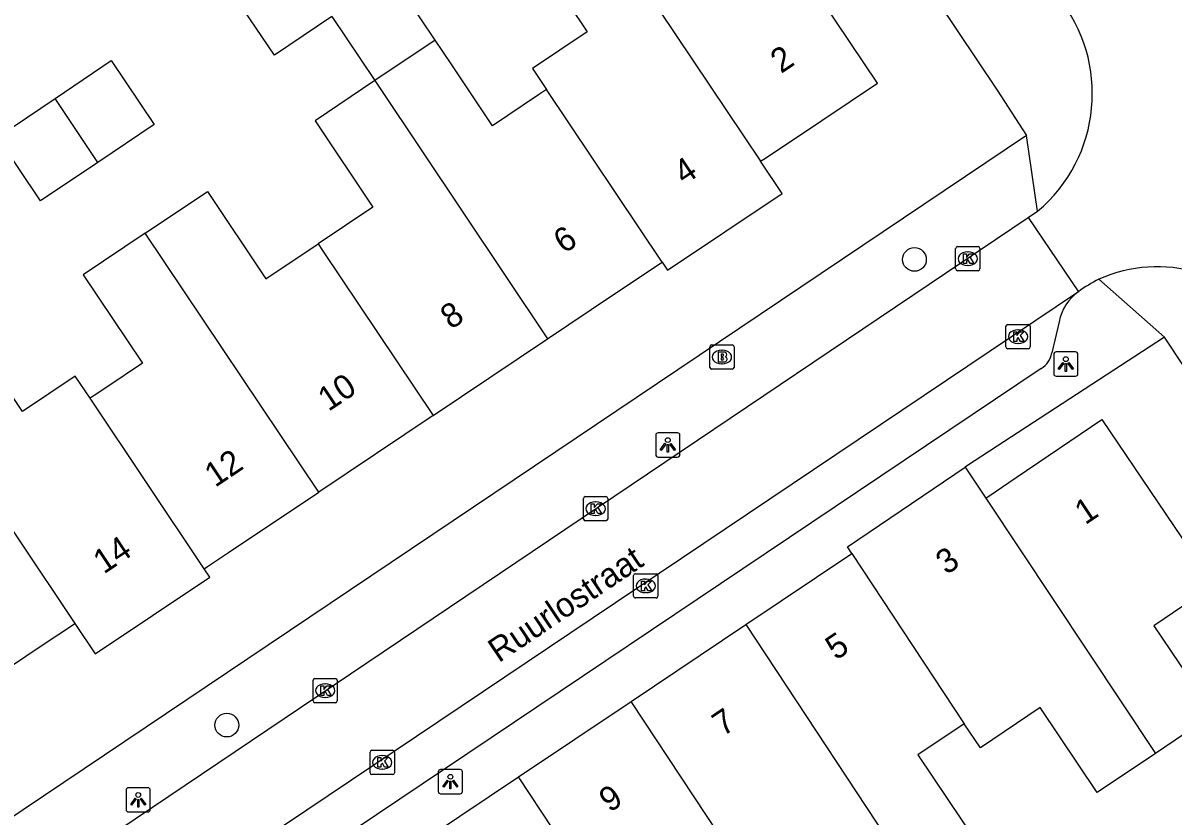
# Model space of a CAD drawing. Extents: x 158352 to 159489, y 383828 to 384597.
# Drawn here: x 158834.96 to 158882.42, y 384306.36 to 384339.12 of the extents above; entities that cross this region are included whole.
import ezdxf

# ---------------------------------------------------------------- set-up
doc = ezdxf.new("R2010")
doc.units = 0
for name, color, linetype in [('IMGEO_Boom', 7, 'Continuous'), ('IMGEO_Brandkraan', 7, 'Continuous'), ('IMGEO_Kolk', 7, 'Continuous'), ('IMGEO_Lichtpunt', 7, 'Continuous'), ('IMGEO_Openbare_ruimte_label', 7, 'Continuous'), ('IMGEO_Pand', 7, 'Continuous'), ('IMGEO_Pand_nummerreeks', 7, 'Continuous'), ('IMGEO_Rijbaan_lokaal_open', 7, 'Continuous'), ('IMGEO_Voetpad_open', 7, 'Continuous')]:
    doc.layers.add(name, color=color, linetype=linetype)

msp = doc.modelspace()

# ---------------------------------------------------------------- linework, layer by layer
at = {"layer": 'IMGEO_Boom'}
for centre in [(158871.748, 384329.364), (158843.371, 384310.149)]:
    msp.add_circle(centre, 0.489, dxfattribs=at)
at = {"layer": 'IMGEO_Brandkraan'}
for p, q in [((158863.303, 384324.909), (158863.303, 384325.761)), ((158863.378, 384325.835), (158864.23, 384325.835)), ((158864.304, 384325.761), (158864.304, 384324.909)), ((158863.791, 384325.615), (158863.816, 384325.615)), ((158864.23, 384324.835), (158863.378, 384324.835)), ((158863.814, 384325.055), (158863.789, 384325.055))]:
    msp.add_line(p, q, dxfattribs=at)
for points in [[(158863.303, 384324.909), (158863.303, 384325.761)], [(158863.378, 384325.835), (158864.23, 384325.835)], [(158864.304, 384325.761), (158864.304, 384324.909)], [(158863.651, 384325.535), (158863.651, 384325.135), (158863.864, 384325.135)], [(158863.882, 384325.535), (158863.651, 384325.535)], [(158863.83, 384325.454), (158863.776, 384325.454), (158863.776, 384325.378)], [(158863.776, 384325.378), (158863.829, 384325.378)], [(158863.838, 384325.302), (158863.776, 384325.302), (158863.776, 384325.221)], [(158863.776, 384325.221), (158863.838, 384325.221)], [(158864.23, 384324.835), (158863.378, 384324.835)]]:
    msp.add_lwpolyline(points, dxfattribs=at)
for centre, radius, start, end in [((158863.38, 384325.759), 0.0765, 91.552, 178.448), ((158863.38, 384325.759), 0.0765, 91.552, 178.448), ((158864.228, 384325.759), 0.0765, 1.552, 88.448), ((158864.228, 384325.759), 0.0765, 1.552, 88.448), ((158863.831, 384325.416), 0.0379, 267.8285, 90.9355), ((158863.839, 384325.261), 0.0404, 269.8759, 90.5077), ((158863.886, 384325.39), 0.145, 59.4692, 91.5367), ((158863.911, 384325.437), 0.0922, 285.5137, 58.1501), ((158863.916, 384325.245), 0.105, 301.3115, 78.989), ((158863.38, 384324.911), 0.0765, 181.552, 268.448), ((158863.38, 384324.911), 0.0765, 181.552, 268.448), ((158863.87, 384325.386), 0.251, 268.6676, 293.5347), ((158864.228, 384324.911), 0.0765, 271.552, 358.448), ((158864.228, 384324.911), 0.0765, 271.552, 358.448)]:
    msp.add_arc(centre, radius, start, end, dxfattribs=at)
for centre, major_axis, ratio, start_param, end_param in [((158863.79, 384325.335), (-0.387, 0.002), 0.722429, 4.712389, 7.853982), ((158863.815, 384325.335), (-0.39, 0.002), 0.717154, 1.570796, 4.712389)]:
    msp.add_ellipse(centre, major_axis=major_axis, ratio=ratio, start_param=start_param, end_param=end_param, dxfattribs=at)
at = {"layer": 'IMGEO_Kolk'}
for p, q in [((158873.449, 384328.968), (158873.449, 384329.82)), ((158873.524, 384329.894), (158874.376, 384329.894)), ((158873.937, 384329.674), (158873.962, 384329.674)), ((158874.45, 384329.82), (158874.45, 384328.968)), ((158873.96, 384329.114), (158873.935, 384329.114)), ((158874.376, 384328.894), (158873.524, 384328.894)), ((158875.6, 384326.679), (158876.452, 384326.679)), ((158875.525, 384325.753), (158875.525, 384326.605)), ((158876.013, 384326.459), (158876.038, 384326.459)), ((158876.526, 384326.605), (158876.526, 384325.753)), ((158876.452, 384325.679), (158875.6, 384325.679)), ((158876.036, 384325.899), (158876.011, 384325.899)), ((158858.091, 384318.652), (158858.091, 384319.504)), ((158858.166, 384319.578), (158859.018, 384319.578)), ((158859.092, 384319.504), (158859.092, 384318.652)), ((158858.579, 384319.358), (158858.604, 384319.358)), ((158859.018, 384318.578), (158858.166, 384318.578)), ((158858.602, 384318.798), (158858.577, 384318.798)), ((158860.16, 384315.467), (158860.16, 384316.319)), ((158860.235, 384316.393), (158861.087, 384316.393)), ((158860.648, 384316.173), (158860.673, 384316.173)), ((158861.161, 384316.319), (158861.161, 384315.467)), ((158861.087, 384315.393), (158860.235, 384315.393)), ((158860.671, 384315.613), (158860.646, 384315.613)), ((158846.93, 384311.145), (158846.93, 384311.997)), ((158847.005, 384312.071), (158847.857, 384312.071)), ((158847.931, 384311.997), (158847.931, 384311.145)), ((158847.418, 384311.851), (158847.443, 384311.851)), ((158847.857, 384311.071), (158847.005, 384311.071)), ((158847.441, 384311.291), (158847.416, 384311.291)), ((158849.359, 384309.108), (158850.211, 384309.108)), ((158849.284, 384308.182), (158849.284, 384309.034)), ((158849.772, 384308.888), (158849.797, 384308.888)), ((158850.285, 384309.034), (158850.285, 384308.182)), ((158850.211, 384308.108), (158849.359, 384308.108)), ((158849.795, 384308.328), (158849.77, 384308.328))]:
    msp.add_line(p, q, dxfattribs=at)
for points in [[(158873.449, 384328.968), (158873.449, 384329.82)], [(158873.524, 384329.894), (158874.376, 384329.894)], [(158873.77, 384329.594), (158873.893, 384329.594), (158873.893, 384329.443), (158874.023, 384329.594), (158874.187, 384329.594), (158874.041, 384329.443), (158874.194, 384329.194), (158874.042, 384329.194), (158873.957, 384329.358), (158873.893, 384329.291), (158873.893, 384329.194), (158873.77, 384329.194), (158873.77, 384329.594)], [(158874.45, 384329.82), (158874.45, 384328.968)], [(158874.376, 384328.894), (158873.524, 384328.894)], [(158875.6, 384326.679), (158876.452, 384326.679)], [(158875.525, 384325.753), (158875.525, 384326.605)], [(158875.846, 384326.379), (158875.969, 384326.379), (158875.969, 384326.228), (158876.099, 384326.379), (158876.263, 384326.379), (158876.117, 384326.228), (158876.27, 384325.979), (158876.118, 384325.979), (158876.033, 384326.143), (158875.969, 384326.076), (158875.969, 384325.979), (158875.846, 384325.979), (158875.846, 384326.379)], [(158876.526, 384326.605), (158876.526, 384325.753)], [(158876.452, 384325.679), (158875.6, 384325.679)], [(158858.091, 384318.652), (158858.091, 384319.504)], [(158858.166, 384319.578), (158859.018, 384319.578)], [(158859.092, 384319.504), (158859.092, 384318.652)], [(158858.412, 384319.278), (158858.535, 384319.278), (158858.535, 384319.127), (158858.665, 384319.278), (158858.829, 384319.278), (158858.683, 384319.127), (158858.836, 384318.878), (158858.684, 384318.878), (158858.599, 384319.042), (158858.535, 384318.975), (158858.535, 384318.878), (158858.412, 384318.878), (158858.412, 384319.278)], [(158859.018, 384318.578), (158858.166, 384318.578)], [(158860.16, 384315.467), (158860.16, 384316.319)], [(158860.235, 384316.393), (158861.087, 384316.393)], [(158861.161, 384316.319), (158861.161, 384315.467)], [(158860.481, 384316.093), (158860.604, 384316.093), (158860.604, 384315.942), (158860.734, 384316.093), (158860.898, 384316.093), (158860.752, 384315.942), (158860.905, 384315.693), (158860.753, 384315.693), (158860.668, 384315.857), (158860.604, 384315.79), (158860.604, 384315.693), (158860.481, 384315.693), (158860.481, 384316.093)], [(158861.087, 384315.393), (158860.235, 384315.393)], [(158846.93, 384311.145), (158846.93, 384311.997)], [(158847.005, 384312.071), (158847.857, 384312.071)], [(158847.931, 384311.997), (158847.931, 384311.145)], [(158847.251, 384311.771), (158847.374, 384311.771), (158847.374, 384311.62), (158847.504, 384311.771), (158847.668, 384311.771), (158847.522, 384311.62), (158847.675, 384311.371), (158847.523, 384311.371), (158847.438, 384311.535), (158847.374, 384311.468), (158847.374, 384311.371), (158847.251, 384311.371), (158847.251, 384311.771)], [(158847.857, 384311.071), (158847.005, 384311.071)], [(158849.359, 384309.108), (158850.211, 384309.108)], [(158849.284, 384308.182), (158849.284, 384309.034)], [(158849.605, 384308.808), (158849.728, 384308.808), (158849.728, 384308.657), (158849.858, 384308.808), (158850.022, 384308.808), (158849.876, 384308.657), (158850.029, 384308.408), (158849.877, 384308.408), (158849.792, 384308.572), (158849.728, 384308.505), (158849.728, 384308.408), (158849.605, 384308.408), (158849.605, 384308.808)], [(158850.285, 384309.034), (158850.285, 384308.182)], [(158850.211, 384308.108), (158849.359, 384308.108)]]:
    msp.add_lwpolyline(points, dxfattribs=at)
for centre, start, end in [((158873.526, 384329.818), 91.552, 178.448), ((158873.526, 384329.818), 91.552, 178.448), ((158874.374, 384329.818), 1.552, 88.448), ((158874.374, 384329.818), 1.552, 88.448), ((158873.526, 384328.97), 181.552, 268.448), ((158873.526, 384328.97), 181.552, 268.448), ((158874.374, 384328.97), 271.552, 358.448), ((158874.374, 384328.97), 271.552, 358.448), ((158875.602, 384326.603), 91.552, 178.448), ((158875.602, 384326.603), 91.552, 178.448), ((158876.45, 384326.603), 1.552, 88.448), ((158876.45, 384326.603), 1.552, 88.448), ((158875.602, 384325.755), 181.552, 268.448), ((158875.602, 384325.755), 181.552, 268.448), ((158876.45, 384325.755), 271.552, 358.448), ((158876.45, 384325.755), 271.552, 358.448), ((158858.168, 384319.502), 91.552, 178.448), ((158858.168, 384319.502), 91.552, 178.448), ((158859.016, 384319.502), 1.552, 88.448), ((158859.016, 384319.502), 1.552, 88.448), ((158858.168, 384318.654), 181.552, 268.448), ((158858.168, 384318.654), 181.552, 268.448), ((158859.016, 384318.654), 271.552, 358.448), ((158859.016, 384318.654), 271.552, 358.448), ((158860.237, 384316.317), 91.552, 178.448), ((158860.237, 384316.317), 91.552, 178.448), ((158861.085, 384316.317), 1.552, 88.448), ((158861.085, 384316.317), 1.552, 88.448), ((158860.237, 384315.469), 181.552, 268.448), ((158860.237, 384315.469), 181.552, 268.448), ((158861.085, 384315.469), 271.552, 358.448), ((158861.085, 384315.469), 271.552, 358.448), ((158847.007, 384311.995), 91.552, 178.448), ((158847.007, 384311.995), 91.552, 178.448), ((158847.855, 384311.995), 1.552, 88.448), ((158847.855, 384311.995), 1.552, 88.448), ((158847.007, 384311.147), 181.552, 268.448), ((158847.007, 384311.147), 181.552, 268.448), ((158847.855, 384311.147), 271.552, 358.448), ((158847.855, 384311.147), 271.552, 358.448), ((158849.361, 384309.032), 91.552, 178.448), ((158849.361, 384309.032), 91.552, 178.448), ((158850.209, 384309.032), 1.552, 88.448), ((158850.209, 384309.032), 1.552, 88.448), ((158849.361, 384308.184), 181.552, 268.448), ((158849.361, 384308.184), 181.552, 268.448), ((158850.209, 384308.184), 271.552, 358.448), ((158850.209, 384308.184), 271.552, 358.448)]:
    msp.add_arc(centre, 0.0765, start, end, dxfattribs=at)
for centre, major_axis, ratio, start_param, end_param in [((158873.936, 384329.394), (-0.387, 0.002), 0.722429, 4.712389, 7.853982), ((158873.961, 384329.394), (-0.39, 0.002), 0.717154, 1.570796, 4.712389), ((158876.012, 384326.179), (-0.387, 0.002), 0.722429, 4.712389, 7.853982), ((158876.037, 384326.179), (-0.39, 0.002), 0.717154, 1.570796, 4.712389), ((158858.578, 384319.078), (-0.387, 0.002), 0.722429, 4.712389, 7.853982), ((158858.603, 384319.078), (-0.39, 0.002), 0.717154, 1.570796, 4.712389), ((158860.647, 384315.893), (-0.387, 0.002), 0.722429, 4.712389, 7.853982), ((158860.672, 384315.893), (-0.39, 0.002), 0.717154, 1.570796, 4.712389), ((158847.417, 384311.571), (-0.387, 0.002), 0.722429, 4.712389, 7.853982), ((158847.442, 384311.571), (-0.39, 0.002), 0.717154, 1.570796, 4.712389), ((158849.771, 384308.608), (-0.387, 0.002), 0.722429, 4.712389, 7.853982), ((158849.796, 384308.608), (-0.39, 0.002), 0.717154, 1.570796, 4.712389)]:
    msp.add_ellipse(centre, major_axis=major_axis, ratio=ratio, start_param=start_param, end_param=end_param, dxfattribs=at)
at = {"layer": 'IMGEO_Lichtpunt'}
for p, q in [((158877.498, 384325.449), (158877.498, 384324.642)), ((158877.498, 384325.449), (158877.498, 384324.642)), ((158878.4, 384325.544), (158877.592, 384325.544)), ((158878.4, 384325.544), (158877.592, 384325.544)), ((158878.494, 384324.642), (158878.494, 384325.449)), ((158878.494, 384324.642), (158878.494, 384325.449)), ((158877.592, 384324.548), (158878.4, 384324.548)), ((158877.592, 384324.548), (158878.4, 384324.548)), ((158861.071, 384322.111), (158861.071, 384321.304)), ((158861.071, 384322.111), (158861.071, 384321.304)), ((158861.973, 384322.206), (158861.165, 384322.206)), ((158861.973, 384322.206), (158861.165, 384322.206)), ((158862.067, 384321.304), (158862.067, 384322.111)), ((158862.067, 384321.304), (158862.067, 384322.111)), ((158861.165, 384321.21), (158861.973, 384321.21)), ((158861.165, 384321.21), (158861.973, 384321.21)), ((158852.099, 384308.219), (158852.099, 384307.412)), ((158852.099, 384308.219), (158852.099, 384307.412)), ((158853.001, 384308.314), (158852.193, 384308.314)), ((158853.001, 384308.314), (158852.193, 384308.314)), ((158853.095, 384307.412), (158853.095, 384308.219)), ((158853.095, 384307.412), (158853.095, 384308.219)), ((158839.217, 384307.468), (158839.217, 384306.661)), ((158839.217, 384307.468), (158839.217, 384306.661)), ((158840.119, 384307.563), (158839.311, 384307.563)), ((158840.119, 384307.563), (158839.311, 384307.563)), ((158840.213, 384306.661), (158840.213, 384307.468)), ((158840.213, 384306.661), (158840.213, 384307.468)), ((158852.193, 384307.318), (158853.001, 384307.318)), ((158852.193, 384307.318), (158853.001, 384307.318)), ((158839.311, 384306.567), (158840.119, 384306.567)), ((158839.311, 384306.567), (158840.119, 384306.567))]:
    msp.add_line(p, q, dxfattribs=at)
for points in [[(158877.872, 384325.113), (158877.911, 384325.085), (158877.723, 384324.823), (158877.685, 384324.85), (158877.872, 384325.113)], [(158877.974, 384325.065), (158878.021, 384325.065), (158878.021, 384324.743), (158877.974, 384324.743), (158877.974, 384325.065)], [(158878.084, 384325.085), (158878.122, 384325.112), (158878.309, 384324.85), (158878.27, 384324.822), (158878.084, 384325.085)], [(158861.445, 384321.775), (158861.484, 384321.747), (158861.296, 384321.485), (158861.258, 384321.512), (158861.445, 384321.775)], [(158861.547, 384321.727), (158861.594, 384321.727), (158861.594, 384321.405), (158861.547, 384321.405), (158861.547, 384321.727)], [(158861.657, 384321.747), (158861.695, 384321.774), (158861.882, 384321.512), (158861.843, 384321.484), (158861.657, 384321.747)], [(158852.473, 384307.883), (158852.512, 384307.855), (158852.324, 384307.593), (158852.286, 384307.62), (158852.473, 384307.883)], [(158852.575, 384307.835), (158852.622, 384307.835), (158852.622, 384307.513), (158852.575, 384307.513), (158852.575, 384307.835)], [(158852.685, 384307.855), (158852.723, 384307.882), (158852.91, 384307.62), (158852.871, 384307.592), (158852.685, 384307.855)], [(158839.591, 384307.132), (158839.63, 384307.104), (158839.442, 384306.842), (158839.404, 384306.869), (158839.591, 384307.132)], [(158839.693, 384307.084), (158839.74, 384307.084), (158839.74, 384306.762), (158839.693, 384306.762), (158839.693, 384307.084)], [(158839.803, 384307.104), (158839.841, 384307.131), (158840.028, 384306.869), (158839.989, 384306.841), (158839.803, 384307.104)]]:
    msp.add_lwpolyline(points, dxfattribs=at)
for centre in [(158877.997, 384325.247), (158861.57, 384321.909), (158852.598, 384308.017), (158839.716, 384307.266)]:
    msp.add_circle(centre, 0.0994, dxfattribs=at)
for centre, start, end in [((158877.592, 384325.449), 90, 180), ((158877.592, 384325.449), 90, 180), ((158878.4, 384325.449), 0, 90), ((158878.4, 384325.449), 0, 90), ((158877.592, 384324.642), 180, 270), ((158877.592, 384324.642), 180, 270), ((158878.4, 384324.642), 270, 0), ((158878.4, 384324.642), 270, 360), ((158861.165, 384322.111), 90, 180), ((158861.165, 384322.111), 90, 180), ((158861.973, 384322.111), 0, 90), ((158861.973, 384322.111), 0, 90), ((158861.165, 384321.304), 180, 270), ((158861.165, 384321.304), 180, 270), ((158861.973, 384321.304), 270, 0), ((158861.973, 384321.304), 270, 360), ((158852.193, 384308.219), 90, 180), ((158852.193, 384308.219), 90, 180), ((158853.001, 384308.219), 0, 90), ((158853.001, 384308.219), 0, 90), ((158839.311, 384307.468), 90, 180), ((158839.311, 384307.468), 90, 180), ((158840.119, 384307.468), 0, 90), ((158840.119, 384307.468), 0, 90), ((158852.193, 384307.412), 180, 270), ((158852.193, 384307.412), 180, 270), ((158853.001, 384307.412), 270, 0), ((158853.001, 384307.412), 270, 360), ((158839.311, 384306.661), 180, 270), ((158839.311, 384306.661), 180, 270), ((158840.119, 384306.661), 270, 0), ((158840.119, 384306.661), 270, 360)]:
    msp.add_arc(centre, 0.0946, start, end, dxfattribs=at)
at = {"layer": 'IMGEO_Pand'}
for points in [[(158865.396, 384333.411), (158865.535, 384333.504), (158866.792, 384334.345), (158870.218, 384336.64), (158865.661, 384343.446), (158863.188, 384341.789), (158860.746, 384345.411), (158858.407, 384343.844)], [(158858.407, 384343.844), (158856.592, 384342.629), (158855.94, 384342.192), (158858.245, 384338.749), (158855.988, 384337.238), (158856.565, 384336.377)], [(158858.407, 384343.844), (158865.396, 384333.411)], [(158851.971, 384338.408), (158850.196, 384341.059), (158850.034, 384340.95), (158848.257, 384343.584), (158845.941, 384342.022)], [(158847.709, 384339.382), (158845.343, 384337.787), (158843.566, 384340.421), (158845.941, 384342.022)], [(158847.709, 384339.382), (158849.479, 384336.739)], [(158851.971, 384338.408), (158849.479, 384336.739)], [(158856.565, 384336.377), (158856.231, 384336.153), (158854.333, 384334.881), (158852.599, 384337.47), (158851.971, 384338.408)], [(158836.281, 384336.009), (158838.597, 384337.571), (158840.374, 384334.937), (158838.049, 384333.369)], [(158849.479, 384336.739), (158847.012, 384335.087), (158849.4, 384331.523), (158847.142, 384330.01)], [(158849.479, 384336.739), (158849.665, 384336.462), (158856.611, 384326.091)], [(158861.335, 384329.254), (158856.565, 384336.377)], [(158838.049, 384333.369), (158835.683, 384331.774), (158833.906, 384334.408), (158836.281, 384336.009)], [(158838.049, 384333.369), (158836.281, 384336.009)], [(158861.335, 384329.254), (158861.559, 384328.92), (158866.284, 384332.084), (158865.396, 384333.411)], [(158840.005, 384330.449), (158842.569, 384332.166), (158844.982, 384328.564), (158847.142, 384330.01)], [(158840.005, 384330.449), (158837.44, 384328.731), (158839.886, 384325.078), (158838.42, 384324.097), (158837.893, 384323.744), (158837.727, 384323.633)], [(158847.162, 384319.763), (158840.005, 384330.449)], [(158847.142, 384330.01), (158847.324, 384329.738), (158851.886, 384322.927)], [(158856.611, 384326.091), (158859.286, 384327.883), (158861.254, 384329.2), (158861.335, 384329.254)], [(158837.727, 384323.633), (158837.112, 384324.549), (158834.938, 384323.093), (158832.579, 384326.616), (158831.863, 384326.137), (158830.029, 384324.909)], [(158851.886, 384322.927), (158856.611, 384326.091)], [(158830.029, 384324.909), (158827.708, 384323.354), (158830.177, 384319.666), (158827.677, 384317.992), (158832.282, 384311.116), (158835.796, 384313.469), (158837.004, 384314.278), (158837.104, 384314.345)], [(158830.029, 384324.909), (158837.104, 384314.345)], [(158842.437, 384316.6), (158837.727, 384323.633)], [(158851.886, 384322.927), (158847.162, 384319.763)], [(158874.689, 384319.509), (158874.771, 384319.564), (158875.951, 384320.363), (158879.483, 384322.754), (158884.108, 384315.922), (158881.624, 384314.24), (158884.09, 384310.597), (158881.69, 384308.982)], [(158869.166, 384317.232), (158868.982, 384317.505), (158873.838, 384320.789)], [(158873.838, 384320.789), (158874.689, 384319.509)], [(158842.437, 384316.6), (158842.568, 384316.687), (158843.445, 384317.274), (158847.162, 384319.763)], [(158874.689, 384319.509), (158881.69, 384308.982)], [(158864.786, 384314.297), (158869.166, 384317.232)], [(158869.166, 384317.232), (158873.805, 384310.206)], [(158837.104, 384314.345), (158837.944, 384313.091), (158842.668, 384316.255), (158842.437, 384316.6)], [(158860.056, 384311.128), (158864.786, 384314.297)], [(158864.786, 384314.297), (158871.852, 384303.596)], [(158855.41, 384308.015), (158860.056, 384311.128)], [(158864.693, 384304.105), (158860.056, 384311.128)], [(158881.69, 384308.982), (158879.29, 384307.368), (158876.935, 384310.869), (158874.473, 384309.213), (158873.805, 384310.206)], [(158873.805, 384310.206), (158871.887, 384308.915), (158874.34, 384305.271)], [(158850.565, 384304.769), (158855.41, 384308.015)], [(158862.496, 384297.283), (158855.41, 384308.015)]]:
    msp.add_lwpolyline(points, dxfattribs=at)
at = {"layer": 'IMGEO_Rijbaan_lokaal_open'}
for points in [[(158834.834, 384303.079), (158876.439, 384331.088)], [(158876.439, 384331.088), (158876.829, 384331.35)], [(158876.439, 384331.088), (158878.516, 384328.03)], [(158878.516, 384328.03), (158839.377, 384301.741)]]:
    msp.add_lwpolyline(points, dxfattribs=at)
for centre, radius, start, end in [((158872.74, 384336.206), 6.349, 310.098, 39.0244), ((158881.776, 384323.121), 5.938, 34.0723, 114.0451), ((158881.782, 384323.631), 5.479, 116.2717, 126.5929)]:
    msp.add_arc(centre, radius, start, end, dxfattribs=at)
at = {"layer": 'IMGEO_Voetpad_open'}
for points in [[(158868.637, 384346.081), (158875.167, 384336.345), (158876.378, 384334.482)], [(158876.378, 384334.482), (158831.561, 384304.365)], [(158876.829, 384331.35), (158876.378, 384334.482)], [(158882.066, 384326.149), (158879.357, 384328.544)], [(158877.726, 384326.789), (158877.422, 384325.503)], [(158882.066, 384326.149), (158873.939, 384320.857), (158873.838, 384320.789)], [(158891.722, 384311.668), (158890.416, 384313.557), (158882.066, 384326.149)], [(158876.978, 384324.862), (158842.938, 384302.005)]]:
    msp.add_lwpolyline(points, dxfattribs=at)
for centre, radius, start, end in [((158879.623, 384326.453), 1.927, 125.0793, 169.9604), ((158876.454, 384325.7), 0.988, 302.0533, 348.5285)]:
    msp.add_arc(centre, radius, start, end, dxfattribs=at)

# ---------------------------------------------------------------- texts
at = {"layer": 'IMGEO_Openbare_ruimte_label'}
msp.add_text('Ruurlostraat', height=1, rotation=33.9125, dxfattribs=at).set_placement((158854.595, 384312.698))
at = {"layer": 'IMGEO_Pand_nummerreeks'}
for s, rotation, p in [('2', 33.8102, (158866.244, 384337.012)), ('4', 33.8217, (158862.249, 384332.416)), ('6', 33.8102, (158857.288, 384329.577)), ('8', 33.8081, (158852.619, 384326.45)), ('10', 33.8081, (158847.565, 384323.066)), ('12', 33.8102, (158842.888, 384319.934)), ('1', 33.9363, (158878.798, 384318.391)), ('14', 33.8274, (158838.292, 384316.357)), ('3', 33.9306, (158873.066, 384316.326)), ('5', 33.9364, (158868.511, 384312.801)), ('7', 33.9364, (158863.842, 384309.659)), ('9', 33.9364, (158859.173, 384306.518))]:
    msp.add_text(s, height=1, rotation=rotation, dxfattribs=at).set_placement(p)

doc.saveas('drawing.dxf')
